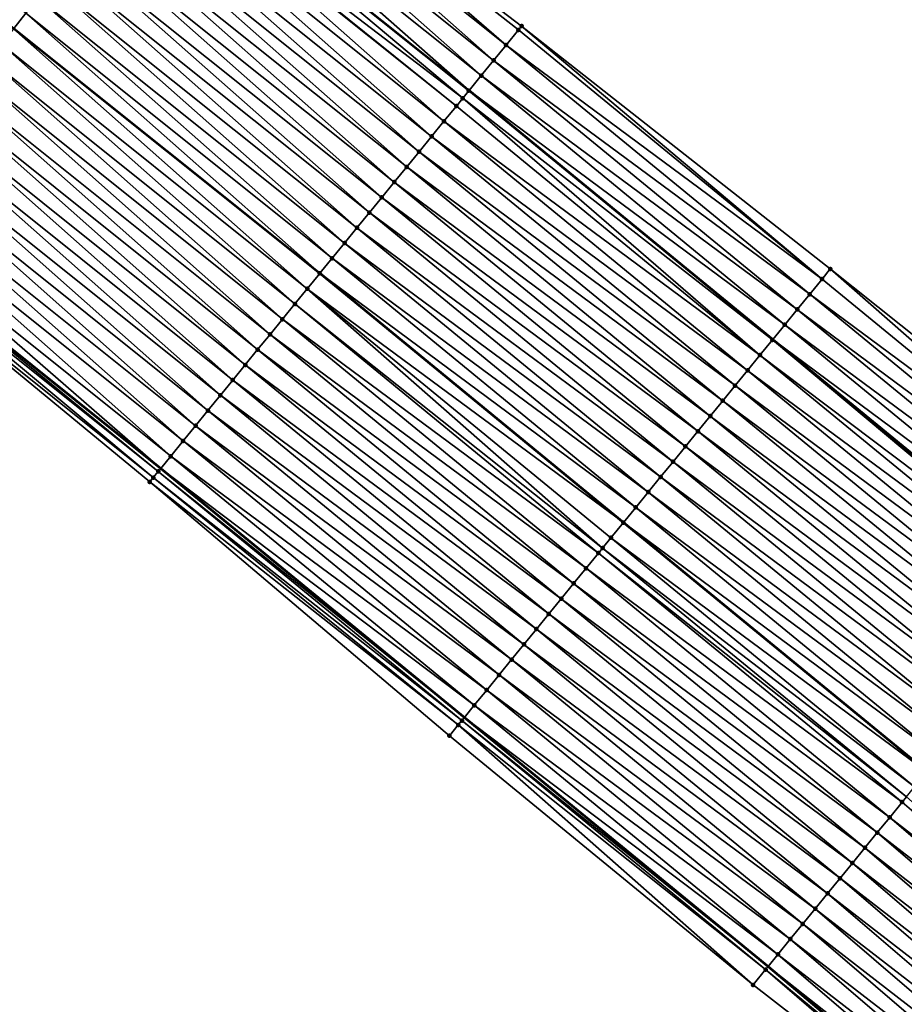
# Model space of a CAD drawing. Header units: feet. Extents: x 2017424 to 2024169, y 808042 to 818730.
# Tile 315 of 329: x 2022608 to 2022653, y 814314 to 814364. Entities that reach past the tile are written whole.
import ezdxf

# ---------------------------------------------------------------- set-up
doc = ezdxf.new("R2010")
doc.units = ezdxf.units.FT
doc.header["$MEASUREMENT"] = 0
for name, color, linetype, lineweight in [('EP_Travel Lane', 172, 'Continuous', 53), ('NB-Road Shots', 141, 'Continuous', 100), ('NB-Road X-Section', 40, 'Continuous', 13), ('STRIPING', 60, 'Continuous', 53)]:
    doc.layers.add(name, color=color, linetype=linetype, lineweight=lineweight)
doc.layers.add('I-77-MM15-17_NB-Surface-BORDER', color=7, linetype='Continuous')
doc.layers.add('I-77-MM15-17_NB-Surface-TIN', color=7, linetype='Continuous')

msp = doc.modelspace()

# ---------------------------------------------------------------- linework, layer by layer
at = {"layer": 'EP_Travel Lane'}
for points in [[(2022436.501383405, 814502.3869688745, 278.5943239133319), (2022453.187408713, 814491.3878505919, 279.3678403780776), (2022469.960548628, 814480.1808451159, 280.1248150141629), (2022486.437712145, 814468.8677524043, 280.8438966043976), (2022502.912455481, 814457.5563213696, 281.6437558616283), (2022519.364863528, 814445.6746814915, 282.397187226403), (2022535.485300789, 814433.8634208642, 283.1943711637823), (2022551.66838287, 814421.904837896, 283.9933528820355), (2022567.623879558, 814409.8696739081, 284.7538583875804), (2022583.578756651, 814397.8349772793, 285.5358198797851), (2022599.492857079, 814385.3559907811, 286.2586982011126), (2022615.16319745, 814372.9462483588, 286.9220823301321), (2022630.910096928, 814360.3592034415, 287.6390134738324), (2022646.363024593, 814347.6813434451, 288.3313061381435), (2022661.816714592, 814335.0028580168, 288.9959065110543), (2022677.206288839, 814321.8069239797, 289.6425014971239), (2022692.293727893, 814308.6974919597, 290.3582548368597), (2022707.399450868, 814295.5359577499, 291.0643092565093), (2022722.423550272, 814282.3528910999, 291.7599435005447), (2022737.447985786, 814269.1695295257, 292.4432068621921), (2022752.449147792, 814255.8455540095, 293.1125022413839), (2022767.371049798, 814242.5469800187, 293.8088153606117), (2022782.395149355, 814229.0650125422, 294.5513637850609)], [(2022422.866419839, 814481.6365759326, 277.5953129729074), (2022439.554069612, 814470.6363868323, 278.3151810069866), (2022455.948422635, 814459.6945810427, 279.0055293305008), (2022472.429681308, 814448.3860954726, 279.7034446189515), (2022488.915409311, 814437.0745433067, 280.252218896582), (2022504.734931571, 814425.6150870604, 280.8348896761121), (2022520.860066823, 814413.8003842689, 281.4652631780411), (2022536.768550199, 814402.0424437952, 282.1749077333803), (2022552.725660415, 814390.006062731, 282.8795338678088), (2022568.682401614, 814377.9699600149, 283.5969408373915), (2022584.137333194, 814365.8545024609, 284.2994493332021), (2022599.807654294, 814353.4460540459, 284.9861975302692), (2022615.215788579, 814341.120437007, 285.6930206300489), (2022630.668926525, 814328.4424044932, 286.3776769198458), (2022646.120596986, 814315.7655759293, 287.1156403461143), (2022661.083339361, 814303.1523471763, 287.8029821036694), (2022676.315716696, 814290.2122915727, 288.5668324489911), (2022691.440887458, 814277.2549136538, 289.3512160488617), (2022706.463531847, 814264.0731237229, 290.1004089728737), (2022721.486653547, 814250.8909149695, 290.8320312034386), (2022736.360581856, 814237.6979294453, 291.5224315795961), (2022751.290612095, 814224.4090451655, 292.2294043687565), (2022765.93421145, 814211.228142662, 292.9237701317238), (2022780.590182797, 814197.6377920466, 293.6343164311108)]]:
    msp.add_polyline3d(points, dxfattribs=at)
at = {"layer": 'I-77-MM15-17_NB-Surface-BORDER', "color": 3, "linetype": 'Continuous', "lineweight": -3}
for points in [[(2022569.977392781, 814413.004066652, 284.9913906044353), (2022585.903485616, 814400.9310511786, 285.7707104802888), (2022601.829217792, 814388.3193375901, 286.4889698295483), (2022617.491384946, 814375.9000271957, 287.1657026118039), (2022633.5776675, 814363.6267319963, 287.9253223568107), (2022649.291633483, 814351.2675721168, 288.6269676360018), (2022664.919051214, 814338.8019111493, 289.3106404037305), (2022680.733654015, 814325.884244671, 289.9714517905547), (2022695.930248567, 814312.9010111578, 290.697844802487), (2022711.129574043, 814299.8068723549, 291.4271212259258), (2022726.199331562, 814286.6760408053, 292.126420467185), (2022741.328782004, 814273.6113015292, 292.790379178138), (2022756.200099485, 814260.074990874, 293.4534923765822), (2022770.134460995, 814245.6629141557, 294.0602586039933), (2022785.345967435, 814232.2590478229, 294.7774756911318)], [(2022780.173136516, 814197.1852651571, 293.5812173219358), (2022765.714295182, 814210.9894531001, 292.8945522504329), (2022751.15893774, 814224.2602618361, 292.2115319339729), (2022736.178017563, 814237.4916983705, 291.4986828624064), (2022721.118423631, 814250.4685502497, 290.782546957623), (2022706.131713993, 814263.6924901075, 290.0551970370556), (2022691.043186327, 814276.7986129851, 289.2953614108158), (2022675.922343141, 814289.7565755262, 288.5111486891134), (2022660.81247296, 814302.8384393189, 287.7624959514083), (2022645.361589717, 814314.8332538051, 286.9877210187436), (2022629.909807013, 814327.5102613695, 286.2553828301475), (2022614.650795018, 814340.4269575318, 285.607187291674), (2022599.440062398, 814352.9787763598, 284.9315571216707), (2022584.010182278, 814365.6929084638, 284.2812309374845), (2022568.561657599, 814377.8087969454, 283.5788104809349)]]:
    msp.add_polyline3d(points, dxfattribs=at)
at = {"layer": 'I-77-MM15-17_NB-Surface-TIN', "color": 128, "linetype": 'Continuous', "lineweight": -3}
for points in [[(2022608.341139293, 814364.2834820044, 286.0735358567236), (2022592.060202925, 814375.9153582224, 285.2895252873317), (2022607.729571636, 814363.506995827, 285.999114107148)], [(2022632.788244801, 814362.6596924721, 287.8393589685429), (2022617.491384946, 814375.9000271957, 287.1657026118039), (2022617.003899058, 814375.281569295, 287.1149934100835)], [(2022632.788244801, 814362.6596924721, 287.8393589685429), (2022633.420619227, 814363.4343592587, 287.9084121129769), (2022617.491384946, 814375.9000271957, 287.1657026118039)], [(2022633.420619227, 814363.4343592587, 287.9084121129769), (2022633.5776675, 814363.6267319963, 287.9253223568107), (2022617.491384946, 814375.9000271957, 287.1657026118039)], [(2022632.155829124, 814361.8850595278, 287.7718042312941), (2022617.003899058, 814375.281569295, 287.1149934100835), (2022616.384906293, 814374.4961691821, 287.0487684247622)], [(2022632.155829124, 814361.8850595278, 287.7718042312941), (2022632.788244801, 814362.6596924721, 287.8393589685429), (2022617.003899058, 814375.281569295, 287.1149934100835)], [(2022631.523494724, 814361.1103599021, 287.7012971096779), (2022616.384906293, 814374.4961691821, 287.0487684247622), (2022615.765993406, 814373.7107058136, 286.9796345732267)], [(2022631.523494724, 814361.1103599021, 287.7012971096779), (2022632.155829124, 814361.8850595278, 287.7718042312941), (2022616.384906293, 814374.4961691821, 287.0487684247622)], [(2022615.765993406, 814373.7107058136, 286.9796345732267), (2022615.16319745, 814372.9462483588, 286.9220823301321), (2022630.910096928, 814360.3592034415, 287.6390134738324)], [(2022631.523494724, 814361.1103599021, 287.7012971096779), (2022615.765993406, 814373.7107058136, 286.9796345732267), (2022630.910096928, 814360.3592034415, 287.6390134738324)], [(2022630.581264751, 814359.956535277, 287.6058754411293), (2022615.146805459, 814372.9254602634, 286.9205172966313), (2022614.570058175, 814372.1940223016, 286.8651849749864)], [(2022630.890987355, 814360.3358021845, 287.637073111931), (2022615.16319745, 814372.9462483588, 286.9220823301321), (2022615.146805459, 814372.9254602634, 286.9205172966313)], [(2022630.581264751, 814359.956535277, 287.6058754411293), (2022630.890987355, 814360.3358021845, 287.637073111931), (2022615.146805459, 814372.9254602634, 286.9205172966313)], [(2022630.890987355, 814360.3358021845, 287.637073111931), (2022630.910096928, 814360.3592034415, 287.6390134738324), (2022615.16319745, 814372.9462483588, 286.9220823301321)], [(2022629.626691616, 814358.7860968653, 287.4825073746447), (2022614.527662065, 814372.140179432, 286.859777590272), (2022613.909055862, 814371.3544732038, 286.7794755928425)], [(2022630.258762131, 814359.5610129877, 287.5626001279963), (2022614.570058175, 814372.1940223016, 286.8651849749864), (2022614.527662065, 814372.140179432, 286.859777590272)], [(2022629.626691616, 814358.7860968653, 287.4825073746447), (2022630.258762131, 814359.5610129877, 287.5626001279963), (2022614.527662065, 814372.140179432, 286.859777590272)], [(2022630.258762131, 814359.5610129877, 287.5626001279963), (2022630.581264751, 814359.956535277, 287.6058754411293), (2022614.570058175, 814372.1940223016, 286.8651849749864)], [(2022628.994688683, 814358.0111252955, 287.3999596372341), (2022613.909055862, 814371.3544732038, 286.7794755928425), (2022613.290521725, 814370.5687099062, 286.6965492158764)], [(2022628.994688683, 814358.0111252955, 287.3999596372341), (2022629.626691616, 814358.7860968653, 287.4825073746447), (2022613.909055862, 814371.3544732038, 286.7794755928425)], [(2022628.36253157, 814357.23628022, 287.323012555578), (2022613.290521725, 814370.5687099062, 286.6965492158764), (2022612.67182197, 814369.7830777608, 286.6196539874)], [(2022628.36253157, 814357.23628022, 287.323012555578), (2022628.994688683, 814358.0111252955, 287.3999596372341), (2022613.290521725, 814370.5687099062, 286.6965492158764)], [(2022627.73026384, 814356.4615258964, 287.2500836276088), (2022612.67182197, 814369.7830777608, 286.6196539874), (2022612.053046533, 814368.9975055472, 286.5455147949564)], [(2022627.73026384, 814356.4615258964, 287.2500836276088), (2022628.36253157, 814357.23628022, 287.323012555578), (2022612.67182197, 814369.7830777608, 286.6196539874)], [(2022627.098090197, 814355.686694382, 287.1737369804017), (2022612.053046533, 814368.9975055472, 286.5455147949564), (2022611.434332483, 814368.2118847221, 286.4691401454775)], [(2022627.098090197, 814355.686694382, 287.1737369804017), (2022627.73026384, 814356.4615258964, 287.2500836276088), (2022612.053046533, 814368.9975055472, 286.5455147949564)], [(2022626.465941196, 814354.9118426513, 287.0964952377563), (2022611.434332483, 814368.2118847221, 286.4691401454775), (2022610.815590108, 814367.426286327, 286.3937969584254)], [(2022626.465941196, 814354.9118426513, 287.0964952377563), (2022627.098090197, 814355.686694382, 287.1737369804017), (2022611.434332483, 814368.2118847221, 286.4691401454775)], [(2022625.833894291, 814354.1369071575, 287.0155448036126), (2022610.815590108, 814367.426286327, 286.3937969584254), (2022610.196991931, 814366.6405737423, 286.3132026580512)], [(2022625.833894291, 814354.1369071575, 287.0155448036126), (2022626.465941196, 814354.9118426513, 287.0964952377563), (2022610.815590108, 814367.426286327, 286.3937969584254)], [(2022625.201882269, 814353.3619430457, 286.9333272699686), (2022610.196991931, 814366.6405737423, 286.3132026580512), (2022609.578421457, 814365.8548392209, 286.2315995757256)], [(2022625.201882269, 814353.3619430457, 286.9333272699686), (2022625.833894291, 814354.1369071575, 287.0155448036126), (2022610.196991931, 814366.6405737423, 286.3132026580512)], [(2022624.569836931, 814352.5870062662, 286.8523199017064), (2022609.578421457, 814365.8548392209, 286.2315995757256), (2022608.960006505, 814365.0689815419, 286.144332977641)], [(2022624.569836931, 814352.5870062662, 286.8523199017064), (2022625.201882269, 814353.3619430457, 286.9333272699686), (2022609.578421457, 814365.8548392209, 286.2315995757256)], [(2022623.937669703, 814351.8121694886, 286.7757402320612), (2022608.960006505, 814365.0689815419, 286.144332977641), (2022608.341139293, 814364.2834820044, 286.0735358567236)], [(2022623.937669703, 814351.8121694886, 286.7757402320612), (2022624.569836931, 814352.5870062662, 286.8523199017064), (2022608.960006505, 814365.0689815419, 286.144332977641)], [(2022608.341139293, 814364.2834820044, 286.0735358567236), (2022607.729571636, 814363.506995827, 285.999114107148), (2022623.312779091, 814351.0462764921, 286.7004865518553)], [(2022623.937669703, 814351.8121694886, 286.7757402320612), (2022608.341139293, 814364.2834820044, 286.0735358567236), (2022623.312779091, 814351.0462764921, 286.7004865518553)], [(2022622.673306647, 814350.2625193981, 286.6236198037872), (2022607.722395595, 814363.497884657, 285.9982408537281), (2022607.103634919, 814362.7123007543, 285.9235641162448)], [(2022623.305490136, 814351.037342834, 286.699608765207), (2022607.729571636, 814363.506995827, 285.999114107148), (2022607.722395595, 814363.497884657, 285.9982408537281)], [(2022622.673306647, 814350.2625193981, 286.6236198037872), (2022623.305490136, 814351.037342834, 286.699608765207), (2022607.722395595, 814363.497884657, 285.9982408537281)], [(2022623.305490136, 814351.037342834, 286.699608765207), (2022623.312779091, 814351.0462764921, 286.7004865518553), (2022607.729571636, 814363.506995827, 285.999114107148)], [(2022648.874020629, 814350.7560236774, 288.5819476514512), (2022633.420619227, 814363.4343592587, 287.9084121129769), (2022632.788244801, 814362.6596924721, 287.8393589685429)], [(2022648.874020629, 814350.7560236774, 288.5819476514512), (2022633.5776675, 814363.6267319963, 287.9253223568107), (2022633.420619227, 814363.4343592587, 287.9084121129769)], [(2022648.874020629, 814350.7560236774, 288.5819476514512), (2022649.291633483, 814351.2675721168, 288.6269676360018), (2022633.5776675, 814363.6267319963, 287.9253223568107)], [(2022622.041119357, 814349.4876990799, 286.5477688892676), (2022607.103634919, 814362.7123007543, 285.9235641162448), (2022606.484939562, 814361.9266651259, 285.8465087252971)], [(2022622.041119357, 814349.4876990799, 286.5477688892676), (2022622.673306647, 814350.2625193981, 286.6236198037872), (2022607.103634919, 814362.7123007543, 285.9235641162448)], [(2022648.241554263, 814349.9814323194, 288.5162342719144), (2022632.788244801, 814362.6596924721, 287.8393589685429), (2022632.155829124, 814361.8850595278, 287.7718042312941)], [(2022648.241554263, 814349.9814323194, 288.5162342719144), (2022648.874020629, 814350.7560236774, 288.5819476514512), (2022632.788244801, 814362.6596924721, 287.8393589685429)], [(2022621.409058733, 814348.712774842, 286.4673168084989), (2022606.484939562, 814361.9266651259, 285.8465087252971), (2022605.866325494, 814361.1409651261, 285.7664931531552)], [(2022621.409058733, 814348.712774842, 286.4673168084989), (2022622.041119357, 814349.4876990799, 286.5477688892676), (2022606.484939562, 814361.9266651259, 285.8465087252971)], [(2022647.608902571, 814349.2069930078, 288.4572529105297), (2022632.155829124, 814361.8850595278, 287.7718042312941), (2022631.523494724, 814361.1103599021, 287.7012971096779)], [(2022647.608902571, 814349.2069930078, 288.4572529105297), (2022648.241554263, 814349.9814323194, 288.5162342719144), (2022632.155829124, 814361.8850595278, 287.7718042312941)], [(2022620.777026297, 814347.9378274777, 286.385840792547), (2022605.866325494, 814361.1409651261, 285.7664931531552), (2022605.247678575, 814360.3552911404, 285.6876738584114)], [(2022620.777026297, 814347.9378274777, 286.385840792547), (2022621.409058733, 814348.712774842, 286.4673168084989), (2022605.866325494, 814361.1409651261, 285.7664931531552)], [(2022646.976405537, 814348.4324268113, 288.3926535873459), (2022631.523494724, 814361.1103599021, 287.7012971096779), (2022630.910096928, 814360.3592034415, 287.6390134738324)], [(2022646.976405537, 814348.4324268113, 288.3926535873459), (2022647.608902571, 814349.2069930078, 288.4572529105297), (2022631.523494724, 814361.1103599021, 287.7012971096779)], [(2022620.144902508, 814347.1629550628, 286.3076832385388), (2022605.247678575, 814360.3552911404, 285.6876738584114), (2022604.628980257, 814359.5696578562, 285.6107262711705)], [(2022620.144902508, 814347.1629550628, 286.3076832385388), (2022620.777026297, 814347.9378274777, 286.385840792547), (2022605.247678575, 814360.3552911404, 285.6876738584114)], [(2022646.343871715, 814347.6578907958, 288.3293905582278), (2022630.890987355, 814360.3358021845, 287.637073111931), (2022630.581264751, 814359.956535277, 287.6058754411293)], [(2022630.890987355, 814360.3358021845, 287.637073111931), (2022646.363024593, 814347.6813434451, 288.3313061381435), (2022630.910096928, 814360.3592034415, 287.6390134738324)], [(2022646.343871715, 814347.6578907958, 288.3293905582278), (2022646.363024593, 814347.6813434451, 288.3313061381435), (2022630.890987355, 814360.3358021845, 287.637073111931)], [(2022646.976405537, 814348.4324268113, 288.3926535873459), (2022630.910096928, 814360.3592034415, 287.6390134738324), (2022646.363024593, 814347.6813434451, 288.3313061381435)], [(2022645.711658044, 814346.8830921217, 288.2544980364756), (2022630.581264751, 814359.956535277, 287.6058754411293), (2022630.258762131, 814359.5610129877, 287.5626001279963)], [(2022645.711658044, 814346.8830921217, 288.2544980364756), (2022646.343871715, 814347.6578907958, 288.3293905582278), (2022630.581264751, 814359.956535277, 287.6058754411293)], [(2022619.512526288, 814346.3882897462, 286.2386951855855), (2022604.628980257, 814359.5696578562, 285.6107262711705), (2022604.010239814, 814358.7840579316, 285.5353127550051)], [(2022619.512526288, 814346.3882897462, 286.2386951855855), (2022620.144902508, 814347.1629550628, 286.3076832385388), (2022604.628980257, 814359.5696578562, 285.6107262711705)], [(2022645.711658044, 814346.8830921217, 288.2544980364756), (2022630.258762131, 814359.5610129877, 287.5626001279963), (2022629.626691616, 814358.7860968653, 287.4825073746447)], [(2022618.880348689, 814345.6134614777, 286.1624922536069), (2022604.010239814, 814358.7840579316, 285.5353127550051), (2022603.391582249, 814357.9983923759, 285.4568811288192)], [(2022618.880348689, 814345.6134614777, 286.1624922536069), (2022619.512526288, 814346.3882897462, 286.2386951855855), (2022604.010239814, 814358.7840579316, 285.5353127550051)], [(2022645.079525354, 814346.1082270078, 288.176663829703), (2022629.626691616, 814358.7860968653, 287.4825073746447), (2022628.994688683, 814358.0111252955, 287.3999596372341)], [(2022645.079525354, 814346.1082270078, 288.176663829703), (2022645.711658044, 814346.8830921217, 288.2544980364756), (2022629.626691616, 814358.7860968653, 287.4825073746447)], [(2022618.248254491, 814344.8385647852, 286.0832597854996), (2022603.391582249, 814357.9983923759, 285.4568811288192), (2022602.77296212, 814357.2126971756, 285.3770862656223)], [(2022618.248254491, 814344.8385647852, 286.0832597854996), (2022618.880348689, 814345.6134614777, 286.1624922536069), (2022603.391582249, 814357.9983923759, 285.4568811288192)], [(2022644.447485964, 814345.333285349, 288.0954405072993), (2022628.994688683, 814358.0111252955, 287.3999596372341), (2022628.36253157, 814357.23628022, 287.323012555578)], [(2022644.447485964, 814345.333285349, 288.0954405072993), (2022645.079525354, 814346.1082270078, 288.176663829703), (2022628.994688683, 814358.0111252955, 287.3999596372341)], [(2022643.815289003, 814344.5584729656, 288.0199410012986), (2022628.36253157, 814357.23628022, 287.323012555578), (2022627.73026384, 814356.4615258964, 287.2500836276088)], [(2022643.815289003, 814344.5584729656, 288.0199410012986), (2022644.447485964, 814345.333285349, 288.0954405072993), (2022628.36253157, 814357.23628022, 287.323012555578)], [(2022617.616163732, 814344.0636652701, 286.0039023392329), (2022602.77296212, 814357.2126971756, 285.3770862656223), (2022602.154310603, 814356.4270268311, 285.2984344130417)], [(2022617.616163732, 814344.0636652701, 286.0039023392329), (2022618.248254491, 814344.8385647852, 286.0832597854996), (2022602.77296212, 814357.2126971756, 285.3770862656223)], [(2022616.984044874, 814343.2887888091, 285.9255656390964), (2022602.154310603, 814356.4270268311, 285.2984344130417), (2022601.535740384, 814355.6412921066, 285.216821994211)], [(2022616.984044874, 814343.2887888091, 285.9255656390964), (2022617.616163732, 814344.0636652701, 286.0039023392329), (2022602.154310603, 814356.4270268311, 285.2984344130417)], [(2022643.182938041, 814343.7837869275, 287.9500355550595), (2022627.73026384, 814356.4615258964, 287.2500836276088), (2022627.098090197, 814355.686694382, 287.1737369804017)], [(2022643.182938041, 814343.7837869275, 287.9500355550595), (2022643.815289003, 814344.5584729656, 288.0199410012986), (2022627.73026384, 814356.4615258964, 287.2500836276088)], [(2022616.351983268, 814342.513865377, 285.8451492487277), (2022601.535740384, 814355.6412921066, 285.216821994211), (2022600.917062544, 814354.8556426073, 285.1391287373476)], [(2022616.351983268, 814342.513865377, 285.8451492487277), (2022616.984044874, 814343.2887888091, 285.9255656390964), (2022601.535740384, 814355.6412921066, 285.216821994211)], [(2022642.550721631, 814343.0089904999, 287.8752425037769), (2022627.098090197, 814355.686694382, 287.1737369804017), (2022626.465941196, 814354.9118426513, 287.0964952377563)], [(2022642.550721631, 814343.0089904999, 287.8752425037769), (2022643.182938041, 814343.7837869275, 287.9500355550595), (2022627.098090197, 814355.686694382, 287.1737369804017)], [(2022615.719869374, 814341.738984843, 285.7666322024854), (2022600.917062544, 814354.8556426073, 285.1391287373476), (2022600.298460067, 814354.0699334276, 285.0586910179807)], [(2022615.719869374, 814341.738984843, 285.7666322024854), (2022616.351983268, 814342.513865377, 285.8451492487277), (2022600.917062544, 814354.8556426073, 285.1391287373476)], [(2022641.918597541, 814342.2341183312, 287.7970959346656), (2022626.465941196, 814354.9118426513, 287.0964952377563), (2022625.833894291, 814354.1369071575, 287.0155448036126)], [(2022641.918597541, 814342.2341183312, 287.7970959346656), (2022642.550721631, 814343.0089904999, 287.8752425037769), (2022626.465941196, 814354.9118426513, 287.0964952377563)], [(2022600.298460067, 814354.0699334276, 285.0586910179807), (2022599.807654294, 814353.4460540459, 284.9861975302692), (2022615.215788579, 814341.120437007, 285.6930206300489)], [(2022615.719869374, 814341.738984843, 285.7666322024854), (2022600.298460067, 814354.0699334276, 285.0586910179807), (2022615.215788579, 814341.120437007, 285.6930206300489)], [(2022641.286601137, 814341.4591414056, 287.7143111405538), (2022625.833894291, 814354.1369071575, 287.0155448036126), (2022625.201882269, 814353.3619430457, 286.9333272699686)], [(2022641.286601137, 814341.4591414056, 287.7143111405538), (2022641.918597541, 814342.2341183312, 287.7970959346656), (2022625.833894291, 814354.1369071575, 287.0155448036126)], [(2022614.834128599, 814340.652025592, 285.6357935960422), (2022599.680156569, 814353.2839874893, 284.9673657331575), (2022599.440062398, 814352.9787763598, 284.9315571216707)], [(2022615.088133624, 814340.9637940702, 285.6743790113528), (2022599.807654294, 814353.4460540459, 284.9861975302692), (2022599.680156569, 814353.2839874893, 284.9673657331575)], [(2022614.834128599, 814340.652025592, 285.6357935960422), (2022615.088133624, 814340.9637940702, 285.6743790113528), (2022599.680156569, 814353.2839874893, 284.9673657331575)], [(2022615.088133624, 814340.9637940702, 285.6743790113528), (2022615.215788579, 814341.120437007, 285.6930206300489), (2022599.807654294, 814353.4460540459, 284.9861975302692)], [(2022640.65453135, 814340.6842246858, 287.6341920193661), (2022625.201882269, 814353.3619430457, 286.9333272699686), (2022624.569836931, 814352.5870062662, 286.8523199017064)], [(2022640.65453135, 814340.6842246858, 287.6341920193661), (2022641.286601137, 814341.4591414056, 287.7143111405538), (2022625.201882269, 814353.3619430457, 286.9333272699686)], [(2022614.650795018, 814340.4269575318, 285.607187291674), (2022614.834128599, 814340.652025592, 285.6357935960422), (2022599.440062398, 814352.9787763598, 284.9315571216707)], [(2022640.022431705, 814339.9093324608, 287.5551574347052), (2022624.569836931, 814352.5870062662, 286.8523199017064), (2022623.937669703, 814351.8121694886, 286.7757402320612)], [(2022640.022431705, 814339.9093324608, 287.5551574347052), (2022640.65453135, 814340.6842246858, 287.6341920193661), (2022624.569836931, 814352.5870062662, 286.8523199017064)], [(2022639.390125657, 814339.1346095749, 287.4836205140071), (2022623.937669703, 814351.8121694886, 286.7757402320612), (2022623.312779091, 814351.0462764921, 286.7004865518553)], [(2022639.390125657, 814339.1346095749, 287.4836205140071), (2022640.022431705, 814339.9093324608, 287.5551574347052), (2022623.937669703, 814351.8121694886, 286.7757402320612)], [(2022664.327490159, 814338.0776322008, 289.2530076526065), (2022649.291633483, 814351.2675721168, 288.6269676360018), (2022648.874020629, 814350.7560236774, 288.5819476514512)], [(2022664.327490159, 814338.0776322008, 289.2530076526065), (2022664.919051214, 814338.8019111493, 289.3106404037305), (2022649.291633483, 814351.2675721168, 288.6269676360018)], [(2022638.757820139, 814338.3598862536, 287.4120643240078), (2022623.305490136, 814351.037342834, 286.699608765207), (2022622.673306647, 814350.2625193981, 286.6236198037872)], [(2022623.305490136, 814351.037342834, 286.699608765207), (2022638.765153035, 814338.3688707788, 287.4128941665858), (2022623.312779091, 814351.0462764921, 286.7004865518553)], [(2022638.757820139, 814338.3598862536, 287.4120643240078), (2022638.765153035, 814338.3688707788, 287.4128941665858), (2022623.305490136, 814351.037342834, 286.699608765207)], [(2022639.390125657, 814339.1346095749, 287.4836205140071), (2022623.312779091, 814351.0462764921, 286.7004865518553), (2022638.765153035, 814338.3688707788, 287.4128941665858)], [(2022664.327490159, 814338.0776322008, 289.2530076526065), (2022648.874020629, 814350.7560236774, 288.5819476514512), (2022648.241554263, 814349.9814323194, 288.5162342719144)], [(2022637.700472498, 814337.0643886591, 287.2924523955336), (2022622.673306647, 814350.2625193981, 286.6236198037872), (2022622.041119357, 814349.4876990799, 286.5477688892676)], [(2022637.700472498, 814337.0643886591, 287.2924523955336), (2022638.125478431, 814337.585192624, 287.3418227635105), (2022622.673306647, 814350.2625193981, 286.6236198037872)], [(2022638.125478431, 814337.585192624, 287.3418227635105), (2022638.757820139, 814338.3598862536, 287.4120643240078), (2022622.673306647, 814350.2625193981, 286.6236198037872)], [(2022663.694810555, 814337.3032157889, 289.1950403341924), (2022648.241554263, 814349.9814323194, 288.5162342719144), (2022647.608902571, 814349.2069930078, 288.4572529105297)], [(2022663.694810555, 814337.3032157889, 289.1950403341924), (2022664.327490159, 814338.0776322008, 289.2530076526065), (2022648.241554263, 814349.9814323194, 288.5162342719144)], [(2022637.493285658, 814336.8103768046, 287.2661711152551), (2022622.041119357, 814349.4876990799, 286.5477688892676), (2022621.409058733, 814348.712774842, 286.4673168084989)], [(2022637.493285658, 814336.8103768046, 287.2661711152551), (2022637.700472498, 814337.0643886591, 287.2924523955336), (2022622.041119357, 814349.4876990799, 286.5477688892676)], [(2022636.861257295, 814336.0354260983, 287.184547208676), (2022621.409058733, 814348.712774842, 286.4673168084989), (2022620.777026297, 814347.9378274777, 286.385840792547)], [(2022636.861257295, 814336.0354260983, 287.184547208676), (2022637.493285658, 814336.8103768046, 287.2661711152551), (2022621.409058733, 814348.712774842, 286.4673168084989)], [(2022663.062240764, 814336.5287092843, 289.1330840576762), (2022647.608902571, 814349.2069930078, 288.4572529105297), (2022646.976405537, 814348.4324268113, 288.3926535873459)], [(2022663.062240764, 814336.5287092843, 289.1330840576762), (2022663.694810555, 814337.3032157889, 289.1950403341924), (2022647.608902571, 814349.2069930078, 288.4572529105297)], [(2022662.429670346, 814335.7542032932, 289.0711505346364), (2022646.976405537, 814348.4324268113, 288.3926535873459), (2022646.363024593, 814347.6813434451, 288.3313061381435)], [(2022662.429670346, 814335.7542032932, 289.0711505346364), (2022663.062240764, 814336.5287092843, 289.1330840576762), (2022646.976405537, 814348.4324268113, 288.3926535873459)], [(2022636.229213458, 814335.2604880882, 287.10348544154), (2022620.777026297, 814347.9378274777, 286.385840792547), (2022620.144902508, 814347.1629550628, 286.3076832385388)], [(2022636.229213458, 814335.2604880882, 287.10348544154), (2022636.861257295, 814336.0354260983, 287.184547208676), (2022620.777026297, 814347.9378274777, 286.385840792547)], [(2022661.68724743, 814334.843914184, 288.9756256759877), (2022646.343871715, 814347.6578907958, 288.3293905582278), (2022645.711658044, 814346.8830921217, 288.2544980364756)], [(2022646.343871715, 814347.6578907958, 288.3293905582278), (2022661.816714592, 814335.0028580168, 288.9959065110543), (2022646.363024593, 814347.6813434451, 288.3313061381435)], [(2022661.797531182, 814334.979343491, 288.9935516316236), (2022661.816714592, 814335.0028580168, 288.9959065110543), (2022646.343871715, 814347.6578907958, 288.3293905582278)], [(2022661.68724743, 814334.843914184, 288.9756256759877), (2022661.797531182, 814334.979343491, 288.9935516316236), (2022646.343871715, 814347.6578907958, 288.3293905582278)], [(2022662.429670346, 814335.7542032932, 289.0711505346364), (2022646.363024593, 814347.6813434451, 288.3313061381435), (2022661.816714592, 814335.0028580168, 288.9959065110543)], [(2022635.597184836, 814334.4855375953, 287.0218709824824), (2022620.144902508, 814347.1629550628, 286.3076832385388), (2022619.512526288, 814346.3882897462, 286.2386951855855)], [(2022635.597184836, 814334.4855375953, 287.0218709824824), (2022636.229213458, 814335.2604880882, 287.10348544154), (2022620.144902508, 814347.1629550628, 286.3076832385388)], [(2022661.166088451, 814334.2039123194, 288.8906547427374), (2022645.711658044, 814346.8830921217, 288.2544980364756), (2022645.079525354, 814346.1082270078, 288.176663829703)], [(2022661.166088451, 814334.2039123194, 288.8906547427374), (2022661.68724743, 814334.843914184, 288.9756256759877), (2022645.711658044, 814346.8830921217, 288.2544980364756)], [(2022634.965002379, 814333.710713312, 286.9458445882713), (2022619.512526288, 814346.3882897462, 286.2386951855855), (2022618.880348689, 814345.6134614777, 286.1624922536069)], [(2022634.965002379, 814333.710713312, 286.9458445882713), (2022635.597184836, 814334.4855375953, 287.0218709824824), (2022619.512526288, 814346.3882897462, 286.2386951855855)], [(2022660.533848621, 814333.429135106, 288.8167125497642), (2022645.079525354, 814346.1082270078, 288.176663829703), (2022644.447485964, 814345.333285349, 288.0954405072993)], [(2022660.533848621, 814333.429135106, 288.8167125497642), (2022661.166088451, 814334.2039123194, 288.8906547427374), (2022645.079525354, 814346.1082270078, 288.176663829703)], [(2022634.332861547, 814332.9358548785, 286.8683061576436), (2022618.880348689, 814345.6134614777, 286.1624922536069), (2022618.248254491, 814344.8385647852, 286.0832597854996)], [(2022634.332861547, 814332.9358548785, 286.8683061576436), (2022634.965002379, 814333.710713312, 286.9458445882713), (2022618.880348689, 814345.6134614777, 286.1624922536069)], [(2022659.901599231, 814332.6543657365, 288.7431176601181), (2022644.447485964, 814345.333285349, 288.0954405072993), (2022643.815289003, 814344.5584729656, 288.0199410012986)], [(2022659.901599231, 814332.6543657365, 288.7431176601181), (2022660.533848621, 814333.429135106, 288.8167125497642), (2022644.447485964, 814345.333285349, 288.0954405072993)], [(2022633.700837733, 814332.1609004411, 286.7865170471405), (2022618.248254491, 814344.8385647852, 286.0832597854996), (2022617.616163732, 814344.0636652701, 286.0039023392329)], [(2022633.700837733, 814332.1609004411, 286.7865170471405), (2022634.332861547, 814332.9358548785, 286.8683061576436), (2022618.248254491, 814344.8385647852, 286.0832597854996)], [(2022659.269340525, 814331.8796040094, 288.6698611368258), (2022643.815289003, 814344.5584729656, 288.0199410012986), (2022643.182938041, 814343.7837869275, 287.9500355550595)], [(2022659.269340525, 814331.8796040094, 288.6698611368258), (2022659.901599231, 814332.6543657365, 288.7431176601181), (2022643.815289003, 814344.5584729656, 288.0199410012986)], [(2022633.068878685, 814331.3858928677, 286.702375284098), (2022617.616163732, 814344.0636652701, 286.0039023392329), (2022616.984044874, 814343.2887888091, 285.9255656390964)], [(2022633.068878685, 814331.3858928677, 286.702375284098), (2022633.700837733, 814332.1609004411, 286.7865170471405), (2022617.616163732, 814344.0636652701, 286.0039023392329)], [(2022658.63684485, 814331.1050366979, 288.6052125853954), (2022643.182938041, 814343.7837869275, 287.9500355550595), (2022642.550721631, 814343.0089904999, 287.8752425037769)], [(2022658.63684485, 814331.1050366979, 288.6052125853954), (2022659.269340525, 814331.8796040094, 288.6698611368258), (2022643.182938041, 814343.7837869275, 287.9500355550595)], [(2022632.436894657, 814330.6109057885, 286.6191409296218), (2022616.984044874, 814343.2887888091, 285.9255656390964), (2022616.351983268, 814342.513865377, 285.8451492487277)], [(2022632.436894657, 814330.6109057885, 286.6191409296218), (2022633.068878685, 814331.3858928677, 286.702375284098), (2022616.984044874, 814343.2887888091, 285.9255656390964)], [(2022658.004452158, 814330.3303848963, 288.536823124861), (2022642.550721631, 814343.0089904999, 287.8752425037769), (2022641.918597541, 814342.2341183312, 287.7970959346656)], [(2022658.004452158, 814330.3303848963, 288.536823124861), (2022658.63684485, 814331.1050366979, 288.6052125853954), (2022642.550721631, 814343.0089904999, 287.8752425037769)], [(2022631.804946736, 814329.8358890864, 286.534594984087), (2022616.351983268, 814342.513865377, 285.8451492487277), (2022615.719869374, 814341.738984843, 285.7666322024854)], [(2022631.804946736, 814329.8358890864, 286.534594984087), (2022632.436894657, 814330.6109057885, 286.6191409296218), (2022616.351983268, 814342.513865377, 285.8451492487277)], [(2022657.372198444, 814329.5556190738, 288.4633852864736), (2022641.918597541, 814342.2341183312, 287.7970959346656), (2022641.286601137, 814341.4591414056, 287.7143111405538)], [(2022657.372198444, 814329.5556190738, 288.4633852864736), (2022658.004452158, 814330.3303848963, 288.536823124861), (2022641.918597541, 814342.2341183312, 287.7970959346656)], [(2022631.172923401, 814329.0609342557, 286.4527884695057), (2022615.719869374, 814341.738984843, 285.7666322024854), (2022615.215788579, 814341.120437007, 285.6930206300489)], [(2022631.172923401, 814329.0609342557, 286.4527884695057), (2022631.804946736, 814329.8358890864, 286.534594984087), (2022615.719869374, 814341.738984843, 285.7666322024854)], [(2022656.739983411, 814328.7808215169, 288.3885423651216), (2022641.286601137, 814341.4591414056, 287.7143111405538), (2022640.65453135, 814340.6842246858, 287.6341920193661)], [(2022656.739983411, 814328.7808215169, 288.3885423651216), (2022657.372198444, 814329.5556190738, 288.4633852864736), (2022641.286601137, 814341.4591414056, 287.7143111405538)], [(2022630.541239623, 814328.2857008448, 286.3586475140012), (2022615.088133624, 814340.9637940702, 285.6743790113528), (2022614.834128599, 814340.652025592, 285.6357935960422)], [(2022615.088133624, 814340.9637940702, 285.6743790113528), (2022630.668926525, 814328.4424044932, 286.3776769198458), (2022615.215788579, 814341.120437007, 285.6930206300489)], [(2022630.541239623, 814328.2857008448, 286.3586475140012), (2022630.668926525, 814328.4424044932, 286.3776769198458), (2022615.088133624, 814340.9637940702, 285.6743790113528)], [(2022631.172923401, 814329.0609342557, 286.4527884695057), (2022615.215788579, 814341.120437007, 285.6930206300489), (2022630.668926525, 814328.4424044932, 286.3776769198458)], [(2022630.357871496, 814328.0605151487, 286.3286958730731), (2022614.834128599, 814340.652025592, 285.6357935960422), (2022614.650795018, 814340.4269575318, 285.607187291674)], [(2022629.909807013, 814327.5102613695, 286.2553828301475), (2022630.357871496, 814328.0605151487, 286.3286958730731), (2022614.650795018, 814340.4269575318, 285.607187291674)], [(2022630.357871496, 814328.0605151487, 286.3286958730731), (2022630.541239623, 814328.2857008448, 286.3586475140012), (2022614.834128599, 814340.652025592, 285.6357935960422)], [(2022656.10780753, 814328.0059918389, 288.3122772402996), (2022640.65453135, 814340.6842246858, 287.6341920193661), (2022640.022431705, 814339.9093324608, 287.5551574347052)], [(2022656.10780753, 814328.0059918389, 288.3122772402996), (2022656.739983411, 814328.7808215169, 288.3885423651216), (2022640.65453135, 814340.6842246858, 287.6341920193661)], [(2022655.475568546, 814327.2312139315, 288.2383043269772), (2022640.022431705, 814339.9093324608, 287.5551574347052), (2022639.390125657, 814339.1346095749, 287.4836205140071)], [(2022655.475568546, 814327.2312139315, 288.2383043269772), (2022656.10780753, 814328.0059918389, 288.3122772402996), (2022640.022431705, 814339.9093324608, 287.5551574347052)], [(2022654.843104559, 814326.4566206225, 288.172504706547), (2022639.390125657, 814339.1346095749, 287.4836205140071), (2022638.765153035, 814338.3688707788, 287.4128941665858)], [(2022654.843104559, 814326.4566206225, 288.172504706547), (2022655.475568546, 814327.2312139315, 288.2383043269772), (2022639.390125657, 814339.1346095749, 287.4836205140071)], [(2022654.210516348, 814325.6821292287, 288.1112174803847), (2022638.757820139, 814338.3598862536, 287.4120643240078), (2022638.125478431, 814337.585192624, 287.3418227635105)], [(2022638.757820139, 814338.3598862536, 287.4120643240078), (2022654.217895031, 814325.6911631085, 288.111932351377), (2022638.765153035, 814338.3688707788, 287.4128941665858)], [(2022654.210516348, 814325.6821292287, 288.1112174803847), (2022654.217895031, 814325.6911631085, 288.111932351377), (2022638.757820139, 814338.3598862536, 287.4120643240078)], [(2022654.843104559, 814326.4566206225, 288.172504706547), (2022638.765153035, 814338.3688707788, 287.4128941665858), (2022654.217895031, 814325.6911631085, 288.111932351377)], [(2022653.578038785, 814324.9075470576, 288.0459109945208), (2022638.125478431, 814337.585192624, 287.3418227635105), (2022637.700472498, 814337.0643886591, 287.2924523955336)], [(2022653.578038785, 814324.9075470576, 288.0459109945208), (2022654.210516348, 814325.6821292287, 288.1112174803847), (2022638.125478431, 814337.585192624, 287.3418227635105)], [(2022652.945814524, 814324.1327570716, 287.9714032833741), (2022637.493285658, 814336.8103768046, 287.2661711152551), (2022636.861257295, 814336.0354260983, 287.184547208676)], [(2022653.168812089, 814324.4061151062, 287.9990162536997), (2022637.700472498, 814337.0643886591, 287.2924523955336), (2022637.493285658, 814336.8103768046, 287.2661711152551)], [(2022652.945814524, 814324.1327570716, 287.9714032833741), (2022653.168812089, 814324.4061151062, 287.9990162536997), (2022637.493285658, 814336.8103768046, 287.2661711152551)], [(2022653.168812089, 814324.4061151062, 287.9990162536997), (2022653.578038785, 814324.9075470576, 288.0459109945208), (2022637.700472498, 814337.0643886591, 287.2924523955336)], [(2022652.313690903, 814323.3578845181, 287.8932398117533), (2022636.861257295, 814336.0354260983, 287.184547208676), (2022636.229213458, 814335.2604880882, 287.10348544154)], [(2022652.313690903, 814323.3578845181, 287.8932398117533), (2022652.945814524, 814324.1327570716, 287.9714032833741), (2022636.861257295, 814336.0354260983, 287.184547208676)], [(2022651.681606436, 814322.5829798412, 287.8136540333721), (2022636.229213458, 814335.2604880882, 287.10348544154), (2022635.597184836, 814334.4855375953, 287.0218709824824)], [(2022651.681606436, 814322.5829798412, 287.8136540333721), (2022652.313690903, 814323.3578845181, 287.8932398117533), (2022636.229213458, 814335.2604880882, 287.10348544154)], [(2022651.049442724, 814321.8081401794, 287.7369468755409), (2022635.597184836, 814334.4855375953, 287.0218709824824), (2022634.965002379, 814333.710713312, 286.9458445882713)], [(2022651.049442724, 814321.8081401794, 287.7369468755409), (2022651.681606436, 814322.5829798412, 287.8136540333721), (2022635.597184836, 814334.4855375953, 287.0218709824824)], [(2022650.41716898, 814321.0333907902, 287.6642366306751), (2022634.965002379, 814333.710713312, 286.9458445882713), (2022634.332861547, 814332.9358548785, 286.8683061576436)], [(2022650.41716898, 814321.0333907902, 287.6642366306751), (2022651.049442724, 814321.8081401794, 287.7369468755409), (2022634.965002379, 814333.710713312, 286.9458445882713)], [(2022649.78501477, 814320.2585433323, 287.5871842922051), (2022634.332861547, 814332.9358548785, 286.8683061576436), (2022633.700837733, 814332.1609004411, 286.7865170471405)], [(2022649.78501477, 814320.2585433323, 287.5871842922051), (2022650.41716898, 814321.0333907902, 287.6642366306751), (2022634.332861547, 814332.9358548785, 286.8683061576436)], [(2022649.152897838, 814319.4836652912, 287.5087778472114), (2022633.700837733, 814332.1609004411, 286.7865170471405), (2022633.068878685, 814331.3858928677, 286.702375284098)], [(2022649.152897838, 814319.4836652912, 287.5087778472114), (2022649.78501477, 814320.2585433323, 287.5871842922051), (2022633.700837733, 814332.1609004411, 286.7865170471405)], [(2022648.520823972, 814318.7087519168, 287.4288069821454), (2022633.068878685, 814331.3858928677, 286.702375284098), (2022632.436894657, 814330.6109057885, 286.6191409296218)], [(2022648.520823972, 814318.7087519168, 287.4288069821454), (2022649.152897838, 814319.4836652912, 287.5087778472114), (2022633.068878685, 814331.3858928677, 286.702375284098)], [(2022647.888764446, 814317.9338267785, 287.3483152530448), (2022632.436894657, 814330.6109057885, 286.6191409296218), (2022631.804946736, 814329.8358890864, 286.534594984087)], [(2022647.888764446, 814317.9338267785, 287.3483152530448), (2022648.520823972, 814318.7087519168, 287.4288069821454), (2022632.436894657, 814330.6109057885, 286.6191409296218)], [(2022647.256678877, 814317.158923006, 287.2687695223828), (2022631.804946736, 814329.8358890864, 286.534594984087), (2022631.172923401, 814329.0609342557, 286.4527884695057)], [(2022647.256678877, 814317.158923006, 287.2687695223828), (2022647.888764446, 814317.9338267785, 287.3483152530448), (2022631.804946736, 814329.8358890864, 286.534594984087)], [(2022646.624586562, 814316.3840247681, 287.1894688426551), (2022631.172923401, 814329.0609342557, 286.4527884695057), (2022630.668926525, 814328.4424044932, 286.3776769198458)], [(2022646.624586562, 814316.3840247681, 287.1894688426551), (2022647.256678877, 814317.158923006, 287.2687695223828), (2022631.172923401, 814329.0609342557, 286.4527884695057)], [(2022645.992858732, 814315.6088274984, 287.0969282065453), (2022630.541239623, 814328.2857008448, 286.3586475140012), (2022630.357871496, 814328.0605151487, 286.3286958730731)], [(2022630.541239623, 814328.2857008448, 286.3586475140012), (2022646.120596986, 814315.7655759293, 287.1156403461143), (2022630.668926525, 814328.4424044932, 286.3776769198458)], [(2022645.992858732, 814315.6088274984, 287.0969282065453), (2022646.120596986, 814315.7655759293, 287.1156403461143), (2022630.541239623, 814328.2857008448, 286.3586475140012)], [(2022646.624586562, 814316.3840247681, 287.1894688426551), (2022630.668926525, 814328.4424044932, 286.3776769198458), (2022646.120596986, 814315.7655759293, 287.1156403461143)], [(2022645.361589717, 814314.8332538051, 286.9877210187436), (2022630.357871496, 814328.0605151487, 286.3286958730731), (2022629.909807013, 814327.5102613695, 286.2553828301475)], [(2022645.361589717, 814314.8332538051, 286.9877210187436), (2022645.992858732, 814315.6088274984, 287.0969282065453), (2022630.357871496, 814328.0605151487, 286.3286958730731)], [(2022668.030856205, 814311.1946917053, 288.6694466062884), (2022653.168812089, 814324.4061151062, 287.9990162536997), (2022652.945814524, 814324.1327570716, 287.9714032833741)], [(2022668.030856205, 814311.1946917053, 288.6694466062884), (2022652.945814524, 814324.1327570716, 287.9714032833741), (2022652.313690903, 814323.3578845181, 287.8932398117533)], [(2022667.377064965, 814310.4380117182, 288.5905249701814), (2022652.313690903, 814323.3578845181, 287.8932398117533), (2022651.681606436, 814322.5829798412, 287.8136540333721)], [(2022667.377064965, 814310.4380117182, 288.5905249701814), (2022668.030856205, 814311.1946917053, 288.6694466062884), (2022652.313690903, 814323.3578845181, 287.8932398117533)], [(2022666.723342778, 814309.6812717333, 288.508982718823), (2022651.681606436, 814322.5829798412, 287.8136540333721), (2022651.049442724, 814321.8081401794, 287.7369468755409)], [(2022666.723342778, 814309.6812717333, 288.508982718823), (2022667.377064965, 814310.4380117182, 288.5905249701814), (2022651.681606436, 814322.5829798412, 287.8136540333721)], [(2022666.069490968, 814308.9246443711, 288.4323596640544), (2022651.049442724, 814321.8081401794, 287.7369468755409), (2022650.41716898, 814321.0333907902, 287.6642366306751)], [(2022666.069490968, 814308.9246443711, 288.4323596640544), (2022666.723342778, 814309.6812717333, 288.508982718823), (2022651.049442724, 814321.8081401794, 287.7369468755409)], [(2022665.415635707, 814308.1680200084, 288.3558676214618), (2022650.41716898, 814321.0333907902, 287.6642366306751), (2022649.78501477, 814320.2585433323, 287.5871842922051)], [(2022665.415635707, 814308.1680200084, 288.3558676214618), (2022666.069490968, 814308.9246443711, 288.4323596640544), (2022650.41716898, 814321.0333907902, 287.6642366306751)], [(2022664.761860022, 814307.4113265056, 288.2763556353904), (2022649.78501477, 814320.2585433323, 287.5871842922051), (2022649.152897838, 814319.4836652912, 287.5087778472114)], [(2022664.761860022, 814307.4113265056, 288.2763556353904), (2022665.415635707, 814308.1680200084, 288.3558676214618), (2022649.78501477, 814320.2585433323, 287.5871842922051)], [(2022664.108092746, 814306.6546256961, 288.1965245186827), (2022649.152897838, 814319.4836652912, 287.5087778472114), (2022648.520823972, 814318.7087519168, 287.4288069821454)], [(2022664.108092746, 814306.6546256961, 288.1965245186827), (2022664.761860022, 814307.4113265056, 288.2763556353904), (2022649.152897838, 814319.4836652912, 287.5087778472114)], [(2022663.454426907, 814305.8978367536, 288.112843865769), (2022648.520823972, 814318.7087519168, 287.4288069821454), (2022647.888764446, 814317.9338267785, 287.3483152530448)], [(2022663.454426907, 814305.8978367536, 288.112843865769), (2022664.108092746, 814306.6546256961, 288.1965245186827), (2022648.520823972, 814318.7087519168, 287.4288069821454)], [(2022662.800744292, 814305.1410623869, 288.0297998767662), (2022647.888764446, 814317.9338267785, 287.3483152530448), (2022647.256678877, 814317.158923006, 287.2687695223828)], [(2022662.800744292, 814305.1410623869, 288.0297998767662), (2022663.454426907, 814305.8978367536, 288.112843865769), (2022647.888764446, 814317.9338267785, 287.3483152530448)], [(2022662.147055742, 814304.3842931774, 287.9469811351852), (2022647.256678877, 814317.158923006, 287.2687695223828), (2022646.624586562, 814316.3840247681, 287.1894688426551)], [(2022662.147055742, 814304.3842931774, 287.9469811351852), (2022662.800744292, 814305.1410623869, 288.0297998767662), (2022647.256678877, 814317.158923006, 287.2687695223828)], [(2022661.493386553, 814303.6275071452, 287.8634276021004), (2022646.624586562, 814316.3840247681, 287.1894688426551), (2022646.120596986, 814315.7655759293, 287.1156403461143)], [(2022661.493386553, 814303.6275071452, 287.8634276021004), (2022662.147055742, 814304.3842931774, 287.9469811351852), (2022646.624586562, 814316.3840247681, 287.1894688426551)], [(2022645.992858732, 814315.6088274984, 287.0969282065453), (2022661.083339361, 814303.1523471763, 287.8029821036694), (2022646.120596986, 814315.7655759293, 287.1156403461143)], [(2022661.493386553, 814303.6275071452, 287.8634276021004), (2022646.120596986, 814315.7655759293, 287.1156403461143), (2022661.083339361, 814303.1523471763, 287.8029821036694)], [(2022660.81247296, 814302.8384393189, 287.7624959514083), (2022645.992858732, 814315.6088274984, 287.0969282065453), (2022645.361589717, 814314.8332538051, 286.9877210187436)], [(2022660.840053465, 814302.8704290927, 287.7671190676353), (2022661.083339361, 814303.1523471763, 287.8029821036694), (2022645.992858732, 814315.6088274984, 287.0969282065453)], [(2022660.81247296, 814302.8384393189, 287.7624959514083), (2022660.840053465, 814302.8704290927, 287.7671190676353), (2022645.992858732, 814315.6088274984, 287.0969282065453)]]:
    msp.add_3dface(points, dxfattribs=at)
at = {"layer": 'NB-Road Shots', "lineweight": 100}
for p in [(2022633.420619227, 814363.4343592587, 287.9084121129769), (2022633.5776675, 814363.6267319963, 287.9253223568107), (2022632.788244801, 814362.6596924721, 287.8393589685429), (2022632.155829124, 814361.8850595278, 287.7718042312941), (2022631.523494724, 814361.1103599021, 287.7012971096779), (2022630.890987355, 814360.3358021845, 287.637073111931), (2022630.581264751, 814359.956535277, 287.6058754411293), (2022630.258762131, 814359.5610129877, 287.5626001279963), (2022629.626691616, 814358.7860968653, 287.4825073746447), (2022628.994688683, 814358.0111252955, 287.3999596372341), (2022628.36253157, 814357.23628022, 287.323012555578), (2022627.73026384, 814356.4615258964, 287.2500836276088), (2022627.098090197, 814355.686694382, 287.1737369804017), (2022626.465941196, 814354.9118426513, 287.0964952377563), (2022625.833894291, 814354.1369071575, 287.0155448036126), (2022625.201882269, 814353.3619430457, 286.9333272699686), (2022624.569836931, 814352.5870062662, 286.8523199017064), (2022623.937669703, 814351.8121694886, 286.7757402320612), (2022649.291633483, 814351.2675721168, 288.6269676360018), (2022623.305490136, 814351.037342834, 286.699608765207), (2022648.874020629, 814350.7560236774, 288.5819476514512), (2022622.673306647, 814350.2625193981, 286.6236198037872), (2022648.241554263, 814349.9814323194, 288.5162342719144), (2022622.041119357, 814349.4876990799, 286.5477688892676), (2022621.409058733, 814348.712774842, 286.4673168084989), (2022647.608902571, 814349.2069930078, 288.4572529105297), (2022646.976405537, 814348.4324268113, 288.3926535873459), (2022620.777026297, 814347.9378274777, 286.385840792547), (2022646.343871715, 814347.6578907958, 288.3293905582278), (2022620.144902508, 814347.1629550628, 286.3076832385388), (2022645.711658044, 814346.8830921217, 288.2544980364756), (2022619.512526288, 814346.3882897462, 286.2386951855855), (2022645.079525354, 814346.1082270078, 288.176663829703), (2022618.880348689, 814345.6134614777, 286.1624922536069), (2022644.447485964, 814345.333285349, 288.0954405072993), (2022618.248254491, 814344.8385647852, 286.0832597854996), (2022643.815289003, 814344.5584729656, 288.0199410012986), (2022617.616163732, 814344.0636652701, 286.0039023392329), (2022643.182938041, 814343.7837869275, 287.9500355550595), (2022616.984044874, 814343.2887888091, 285.9255656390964), (2022642.550721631, 814343.0089904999, 287.8752425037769), (2022616.351983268, 814342.513865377, 285.8451492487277), (2022641.918597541, 814342.2341183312, 287.7970959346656), (2022615.719869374, 814341.738984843, 285.7666322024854), (2022641.286601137, 814341.4591414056, 287.7143111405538), (2022615.088133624, 814340.9637940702, 285.6743790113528), (2022614.650795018, 814340.4269575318, 285.607187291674), (2022614.834128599, 814340.652025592, 285.6357935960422), (2022640.65453135, 814340.6842246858, 287.6341920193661), (2022640.022431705, 814339.9093324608, 287.5551574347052), (2022639.390125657, 814339.1346095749, 287.4836205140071), (2022638.757820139, 814338.3598862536, 287.4120643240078), (2022638.125478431, 814337.585192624, 287.3418227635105), (2022637.493285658, 814336.8103768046, 287.2661711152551), (2022637.700472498, 814337.0643886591, 287.2924523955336), (2022636.861257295, 814336.0354260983, 287.184547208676), (2022636.229213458, 814335.2604880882, 287.10348544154), (2022635.597184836, 814334.4855375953, 287.0218709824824), (2022634.965002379, 814333.710713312, 286.9458445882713), (2022634.332861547, 814332.9358548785, 286.8683061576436), (2022633.700837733, 814332.1609004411, 286.7865170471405), (2022633.068878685, 814331.3858928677, 286.702375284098), (2022632.436894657, 814330.6109057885, 286.6191409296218), (2022631.804946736, 814329.8358890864, 286.534594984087), (2022631.172923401, 814329.0609342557, 286.4527884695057), (2022630.541239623, 814328.2857008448, 286.3586475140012), (2022630.357871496, 814328.0605151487, 286.3286958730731), (2022629.909807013, 814327.5102613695, 286.2553828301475), (2022652.945814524, 814324.1327570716, 287.9714032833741), (2022652.313690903, 814323.3578845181, 287.8932398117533), (2022651.681606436, 814322.5829798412, 287.8136540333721), (2022651.049442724, 814321.8081401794, 287.7369468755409), (2022650.41716898, 814321.0333907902, 287.6642366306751), (2022649.78501477, 814320.2585433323, 287.5871842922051), (2022649.152897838, 814319.4836652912, 287.5087778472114), (2022648.520823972, 814318.7087519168, 287.4288069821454), (2022647.888764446, 814317.9338267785, 287.3483152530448), (2022647.256678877, 814317.158923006, 287.2687695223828), (2022646.624586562, 814316.3840247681, 287.1894688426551), (2022645.992858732, 814315.6088274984, 287.0969282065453), (2022645.361589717, 814314.8332538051, 286.9877210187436)]:
    msp.add_point(p, dxfattribs=at)
at = {"layer": 'NB-Road X-Section', "extrusion": (0.7834794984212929, -0.620430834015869, 0.03500651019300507), "elevation": 1079425.471461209, "flags": 128}
msp.add_lwpolyline([(1894102.003630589, -37522.75135049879), (1894101.216147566, -37522.80209080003), (1894100.216147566, -37522.86835640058), (1894099.216147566, -37522.93753265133), (1894098.216147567, -37522.99668618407), (1894097.284678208, -37523.05205244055), (1894097.216147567, -37523.05746314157), (1894096.216147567, -37523.13781438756), (1894095.216147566, -37523.22079162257), (1894094.216147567, -37523.29773401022), (1894093.216147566, -37523.37191867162), (1894092.216147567, -37523.44834016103), (1894091.216147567, -37523.52372955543), (1894090.216147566, -37523.6043732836), (1894089.216147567, -37523.68602641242), (1894088.216147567, -37523.7733465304), (1894087.216147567, -37523.84418707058), (1894086.216147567, -37523.91952825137), (1894085.216147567, -37523.99425078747), (1894084.216147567, -37524.07135343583), (1894083.216147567, -37524.15141808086), (1894082.216147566, -37524.23028571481), (1894081.216147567, -37524.30728049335), (1894080.216147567, -37524.38274026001), (1894079.216147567, -37524.46121998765), (1894078.216147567, -37524.54106378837), (1894077.216147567, -37524.61976387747), (1894076.216147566, -37524.7014263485), (1894075.216147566, -37524.77916725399), (1894074.216147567, -37524.85965430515), (1894073.216147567, -37524.951035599), (1894072.827821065, -37524.9868661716)], dxfattribs=at)
at = {"layer": 'NB-Road X-Section', "extrusion": (0.7726175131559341, -0.6338736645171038, 0.03558589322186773), "elevation": 1046528.714556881, "flags": 128}
msp.add_lwpolyline([(1912497.092447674, -36977.15430135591), (1912496.844111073, -36977.17122231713), (1912495.844111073, -36977.24031922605), (1912494.844111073, -36977.30791677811), (1912493.844111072, -36977.37846858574), (1912492.844111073, -36977.44273328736), (1912492.354447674, -36977.47395073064), (1912491.844111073, -36977.51725347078), (1912490.844111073, -36977.59739698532), (1912489.844111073, -36977.67999703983), (1912488.844111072, -36977.756992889), (1912487.844111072, -36977.82996803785), (1912486.844111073, -36977.90636307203), (1912485.844111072, -36977.98365376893), (1912484.844111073, -36978.06465550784), (1912483.844111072, -36978.1469251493), (1912482.844111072, -36978.2279838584), (1912481.844111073, -36978.3046120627), (1912480.844111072, -36978.38079178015), (1912479.844111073, -36978.45682890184), (1912478.844111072, -36978.53272788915), (1912477.844111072, -36978.61323095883), (1912476.844111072, -36978.69475861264), (1912475.844111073, -36978.77296570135), (1912474.844111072, -36978.84199747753), (1912473.844111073, -36978.91824870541), (1912472.844111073, -36978.99753138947), (1912471.844111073, -36979.07693913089), (1912470.844111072, -36979.15532547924), (1912469.844111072, -36979.23579283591), (1912468.844111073, -36979.31435964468), (1912467.844111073, -36979.40667130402), (1912467.441971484, -36979.44528117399), (1912467.151685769, -36979.47390560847)], dxfattribs=at)
at = {"layer": 'NB-Road X-Section', "extrusion": (0.7726175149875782, -0.6338736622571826, 0.03558589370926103), "elevation": 1046548.720102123, "flags": 128}
msp.add_lwpolyline([(1912497.501426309, -36977.16508882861), (1912496.841062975, -36977.21013734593), (1912495.841062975, -36977.27589237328), (1912494.841062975, -36977.33491111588), (1912493.841062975, -36977.3995513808), (1912492.841062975, -36977.46285450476), (1912491.841062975, -36977.53779449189), (1912490.841062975, -36977.61567802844), (1912489.841062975, -36977.69695282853), (1912488.841062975, -36977.77250018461), (1912487.841062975, -36977.8424499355), (1912486.841062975, -36977.91729038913), (1912485.841062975, -36977.99548648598), (1912484.841062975, -36978.07832374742), (1912483.841062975, -36978.15849364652), (1912482.841062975, -36978.2375783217), (1912481.841062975, -36978.30916058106), (1912480.841062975, -36978.38076212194), (1912479.841062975, -36978.45104820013), (1912479.16885488, -36978.50044985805), (1912478.841062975, -36978.52674779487), (1912477.841062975, -36978.60842343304), (1912476.841062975, -36978.6895365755), (1912475.841062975, -36978.77120276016), (1912474.841062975, -36978.84727733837), (1912473.841062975, -36978.92486491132), (1912472.841062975, -36979.00670585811), (1912471.841062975, -36979.0909009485), (1912470.841062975, -36979.17418805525), (1912469.841062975, -36979.25878758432), (1912468.841062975, -36979.34064594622), (1912467.841062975, -36979.43484656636), (1912467.550664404, -36979.46481719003), (1912466.841062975, -36979.5381766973)], dxfattribs=at)
at = {"layer": 'NB-Road X-Section', "extrusion": (0.7726175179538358, -0.6338736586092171, 0.03558589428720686), "elevation": 1046568.729072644, "flags": 128}
msp.add_lwpolyline([(1912497.771294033, -36977.19407714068), (1912496.836136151, -36977.25174641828), (1912495.836136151, -36977.30975047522), (1912494.836136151, -36977.37174601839), (1912493.83613615, -36977.43371879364), (1912492.836136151, -36977.51136687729), (1912492.661484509, -36977.52930419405), (1912491.836136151, -36977.61432898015), (1912490.83613615, -36977.68831803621), (1912489.836136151, -36977.76195956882), (1912488.836136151, -36977.83526252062), (1912487.83613615, -36977.89995204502), (1912486.836136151, -36977.96838484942), (1912485.836136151, -36978.04186923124), (1912484.83613615, -36978.11675958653), (1912483.83613615, -36978.19307304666), (1912482.836136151, -36978.26709284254), (1912481.836136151, -36978.33293416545), (1912480.83613615, -36978.39426023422), (1912479.836136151, -36978.45960811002), (1912479.18891308, -36978.5065325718), (1912478.83613615, -36978.53416304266), (1912477.836136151, -36978.61237605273), (1912476.836136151, -36978.69201227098), (1912475.83613615, -36978.76876804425), (1912474.83613615, -36978.84152437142), (1912473.83613615, -36978.91862554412), (1912472.836136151, -36978.99708168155), (1912471.83613615, -36979.07710323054), (1912470.83613615, -36979.1576459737), (1912469.83613615, -36979.23724211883), (1912468.836136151, -36979.31659305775), (1912467.836136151, -36979.40919234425), (1912466.836136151, -36979.51846874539)], dxfattribs=at)
at = {"layer": 'STRIPING'}
msp.add_polyline3d([(2022429.900988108, 814492.3422560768, 278.1123968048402), (2022446.587706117, 814481.3426811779, 278.8630366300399), (2022463.177533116, 814470.2640574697, 279.5867331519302), (2022479.656651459, 814458.9531510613, 280.2955097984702), (2022496.134306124, 814447.6432492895, 281.0531360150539), (2022512.280676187, 814435.9659479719, 281.719148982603), (2022528.403206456, 814424.1531538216, 282.4420169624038), (2022544.454995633, 814412.2905162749, 283.1390962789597), (2022560.412349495, 814400.25395143, 283.8352858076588), (2022576.368005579, 814388.2186672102, 284.590270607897), (2022592.060202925, 814375.9153582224, 285.2895252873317), (2022607.729571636, 814363.506995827, 285.999114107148), (2022623.312779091, 814351.0462764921, 286.7004865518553), (2022638.765153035, 814338.3688707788, 287.4128941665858), (2022654.217895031, 814325.6911631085, 288.111932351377), (2022669.346340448, 814312.7164195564, 288.8136370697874), (2022684.43468856, 814299.6069789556, 289.509568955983), (2022699.497433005, 814286.4848495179, 290.2325826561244), (2022714.520548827, 814273.3026459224, 290.9644220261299), (2022729.544161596, 814260.1200062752, 291.6779691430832), (2022744.482019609, 814246.8611728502, 292.3705130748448), (2022759.407718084, 814233.5674202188, 293.0773944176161), (2022774.237687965, 814220.2279356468, 293.7877521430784)], dxfattribs=at)

doc.saveas('drawing.dxf')
